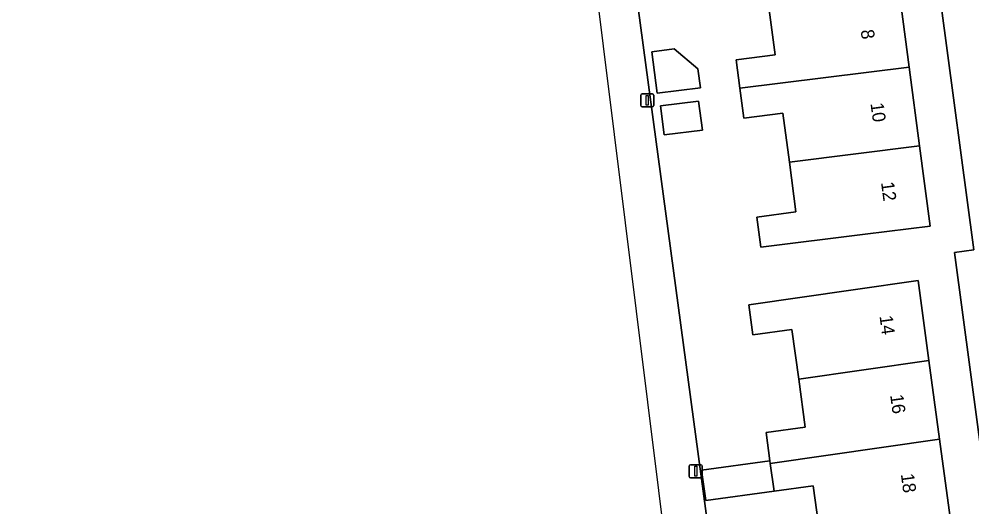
# Model space of a CAD drawing. Extents: x 163426 to 164192, y 380329 to 381641.
# Drawn here: x 163468.6 to 163541.2, y 381442.8 to 381480 of the extents above; entities that cross this region are included whole.
import ezdxf

# ---------------------------------------------------------------- set-up
doc = ezdxf.new("R2010")
doc.units = 0
for name, color, linetype in [('IMGEO_Erf', 7, 'Continuous'), ('IMGEO_Lichtmast', 7, 'Continuous'), ('IMGEO_Pand', 7, 'Continuous'), ('IMGEO_Pand_nummerreeks', 7, 'Continuous'), ('IMGEO_Rijbaan_lokaal_open', 7, 'Continuous'), ('IMGEO_Voetpad_open', 7, 'Continuous')]:
    doc.layers.add(name, color=color, linetype=linetype)

msp = doc.modelspace()

# ---------------------------------------------------------------- linework, layer by layer
at = {"layer": 'IMGEO_Erf'}
for points in [[(163539.823, 381462.212), (163541.312, 381462.422), (163536.277, 381500), (163535.961, 381502.355), (163535.005, 381502.264), (163513.264, 381499.338), (163523.981, 381419.703), (163545.149, 381422.545)], [(163516.789, 381477.502), (163518.51, 381477.731), (163520.308, 381476.207), (163520.503, 381474.745), (163517.211, 381474.335)], [(163517.455, 381473.384), (163520.355, 381473.745), (163520.65, 381471.539), (163517.749, 381471.177)]]:
    msp.add_lwpolyline(points, close=True, dxfattribs=at)
for points in [[(163535.597, 381482.304), (163536.39, 381476.319), (163537.183, 381470.334), (163537.992, 381464.23), (163533.031, 381463.612), (163525.109, 381462.624), (163524.805, 381464.91), (163527.773, 381465.304), (163527.268, 381469.099), (163526.772, 381472.826), (163523.802, 381472.43), (163523.497, 381474.713), (163523.209, 381476.873), (163526.179, 381477.268), (163525.673, 381481.067)], [(163529.601, 381440.603), (163529.08, 381444.44), (163526.106, 381444.037), (163520.901, 381443.332), (163520.587, 381445.644), (163525.792, 381446.35), (163525.5, 381448.499), (163528.476, 381448.905), (163527.98, 381452.555), (163527.466, 381456.342), (163524.492, 381455.938), (163524.182, 381458.219), (163532.122, 381459.367), (163537.07, 381460.082), (163537.893, 381453.985), (163538.7, 381448.009), (163539.507, 381442.033)]]:
    msp.add_lwpolyline(points, dxfattribs=at)
at = {"layer": 'IMGEO_Lichtmast'}
for p, q in [((163515.954, 381473.404), (163515.954, 381474.204)), ((163515.954, 381474.204), (163515.954, 381473.404)), ((163516.054, 381474.304), (163516.844, 381474.304)), ((163516.844, 381474.304), (163516.054, 381474.304)), ((163516.944, 381474.204), (163516.944, 381473.404)), ((163516.944, 381473.404), (163516.944, 381474.204)), ((163516.844, 381473.304), (163516.054, 381473.304)), ((163516.054, 381473.304), (163516.844, 381473.304)), ((163519.645, 381445.156), (163519.645, 381445.956)), ((163519.645, 381445.956), (163519.645, 381445.156)), ((163519.745, 381446.056), (163520.535, 381446.056)), ((163520.535, 381446.056), (163519.745, 381446.056)), ((163520.635, 381445.956), (163520.635, 381445.156)), ((163520.635, 381445.156), (163520.635, 381445.956)), ((163520.535, 381445.056), (163519.745, 381445.056)), ((163519.745, 381445.056), (163520.535, 381445.056))]:
    msp.add_line(p, q, dxfattribs=at)
for points in [[(163516.374, 381474.179), (163516.524, 381474.179), (163516.524, 381473.429), (163516.374, 381473.429), (163516.374, 381474.179)], [(163520.065, 381445.931), (163520.215, 381445.931), (163520.215, 381445.181), (163520.065, 381445.181), (163520.065, 381445.931)]]:
    msp.add_lwpolyline(points, dxfattribs=at)
for centre, start, end in [((163516.054, 381474.204), 90, 180), ((163516.054, 381474.204), 90, 180), ((163516.844, 381474.204), 0, 90), ((163516.844, 381474.204), 360, 90), ((163516.054, 381473.404), 180, 270), ((163516.054, 381473.404), 180, 270), ((163516.844, 381473.404), 270, 0), ((163516.844, 381473.404), 270, 0), ((163519.745, 381445.956), 90, 180), ((163519.745, 381445.956), 90, 180), ((163520.535, 381445.956), 0, 90), ((163520.535, 381445.956), 360, 90), ((163519.745, 381445.156), 180, 270), ((163519.745, 381445.156), 180, 270), ((163520.535, 381445.156), 270, 0), ((163520.535, 381445.156), 270, 0)]:
    msp.add_arc(centre, 0.1, start, end, dxfattribs=at)
at = {"layer": 'IMGEO_Pand'}
for points in [[(163535.597, 381482.304), (163525.673, 381481.067), (163526.179, 381477.268), (163523.209, 381476.873), (163523.497, 381474.713), (163536.39, 381476.319)], [(163516.789, 381477.502), (163517.211, 381474.335), (163520.503, 381474.745), (163520.308, 381476.207), (163518.51, 381477.731)], [(163527.268, 381469.099), (163537.183, 381470.334), (163536.39, 381476.319), (163523.497, 381474.713), (163523.802, 381472.43), (163526.772, 381472.826)], [(163517.455, 381473.384), (163517.749, 381471.177), (163520.65, 381471.539), (163520.355, 381473.745)], [(163527.268, 381469.099), (163527.773, 381465.304), (163524.805, 381464.91), (163525.109, 381462.624), (163533.031, 381463.612), (163537.992, 381464.23), (163537.183, 381470.334)], [(163537.893, 381453.985), (163537.07, 381460.082), (163532.122, 381459.367), (163524.182, 381458.219), (163524.492, 381455.938), (163527.466, 381456.342), (163527.98, 381452.555)], [(163537.893, 381453.985), (163527.98, 381452.555), (163528.476, 381448.905), (163525.5, 381448.499), (163525.792, 381446.35), (163525.819, 381446.15), (163538.7, 381448.009)], [(163525.819, 381446.15), (163526.106, 381444.037), (163529.08, 381444.44), (163529.601, 381440.603), (163539.507, 381442.033), (163538.7, 381448.009)], [(163525.819, 381446.15), (163525.792, 381446.35), (163520.587, 381445.644), (163520.901, 381443.332), (163526.106, 381444.037)]]:
    msp.add_lwpolyline(points, close=True, dxfattribs=at)
at = {"layer": 'IMGEO_Rijbaan_lokaal_open'}
msp.add_lwpolyline([(163531.559, 381329.55), (163531.559, 381329.55), (163536.034, 381330.138), (163524.164, 381418.345), (163523.981, 381419.703), (163513.264, 381499.338), (163513.175, 381500), (163513.136, 381500.288), (163511.008, 381500), (163500, 381498.51), (163468.966, 381494.225), (163468.645, 381494.168), (163468.815, 381492.913), (163468.816, 381492.902), (163510.586, 381498.135)], close=True, dxfattribs=at)
at = {"layer": 'IMGEO_Voetpad_open'}
msp.add_lwpolyline([(163538.748, 381515.131), (163537.994, 381521.009), (163537.691, 381522.857), (163537.726, 381523.034), (163537.586, 381523.962), (163537.28, 381526.001), (163532.089, 381524.073), (163534.881, 381503.195), (163535.005, 381502.264), (163535.961, 381502.355), (163536.277, 381500), (163541.312, 381462.422), (163539.823, 381462.212), (163545.149, 381422.545), (163545.331, 381421.187), (163551.459, 381375.552), (163552.956, 381375.749), (163557.372, 381342.692), (163557.774, 381339.564)], dxfattribs=at)

# ---------------------------------------------------------------- texts
at = {"layer": 'IMGEO_Pand_nummerreeks'}
for s, rotation, p in [('8', 277.59388, (163532.696, 381479.131)), ('10', 277.59388, (163533.438, 381473.562)), ('12', 277.59388, (163534.241, 381467.541)), ('14', 277.67781, (163534.126, 381457.365)), ('16', 277.67742, (163534.937, 381451.349)), ('18', 277.67781, (163535.749, 381445.33))]:
    msp.add_text(s, height=1, rotation=rotation, dxfattribs=at).set_placement(p)

doc.saveas('drawing.dxf')
